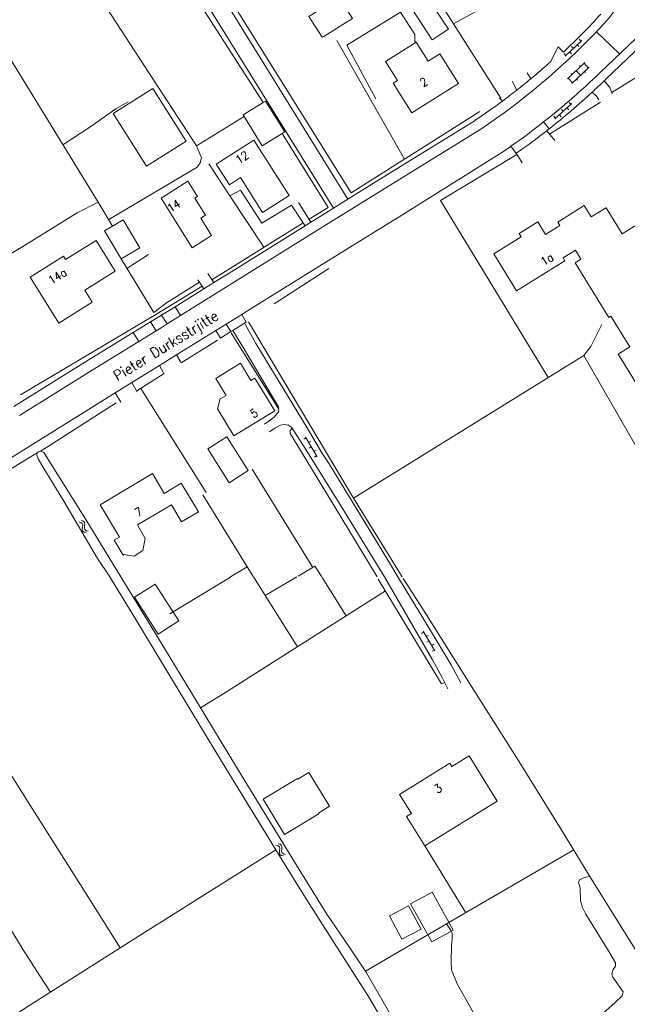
# Model space of a CAD drawing. Header units: metres. Extents: x 189705 to 199106, y 581686 to 588448.
# Tile 366 of 555: x 195188 to 195305, y 587418 to 587607. Entities that reach past the tile are written whole.
import ezdxf

# ---------------------------------------------------------------- set-up
doc = ezdxf.new("R2010")
doc.units = ezdxf.units.M
doc.layers.add('B-WA-OG-GBKN-G', color=7, linetype='Continuous', lineweight=18)
doc.styles.add('Style-STANDARD', font='STANDARD.shx')

msp = doc.modelspace()

# ---------------------------------------------------------------- linework, layer by layer
at = {"layer": 'B-WA-OG-GBKN-G'}
for p, q in [((195293.142, 587600.339), (195296.344, 587603.357)), ((195294.4, 587602.212), (195294.743, 587601.848)), ((195295.471, 587602.534), (195295.814, 587602.17)), ((195295.856, 587603.584), (195296.199, 587603.22)), ((195292.945, 587600.84), (195293.288, 587600.476)), ((195294.015, 587601.162), (195294.358, 587600.798)), ((195293.585, 587595.953), (195296.933, 587599.108)), ((195294.408, 587595.08), (195297.756, 587598.235)), ((195295.89, 587598.538), (195296.096, 587598.319)), ((195296.787, 587598.971), (195297.61, 587598.097)), ((195294.218, 587596.962), (195294.423, 587596.743)), ((195295.259, 587597.531), (195296.082, 587596.657)), ((195296.846, 587597.377), (195297.052, 587597.159)), ((195293.731, 587596.09), (195294.554, 587595.217)), ((195295.319, 587595.938), (195295.525, 587595.72)), ((195291.142, 587588.239), (195294.412, 587591.183)), ((195293.929, 587591.421), (195294.263, 587591.05)), ((195290.956, 587588.745), (195291.291, 587588.373)), ((195292.034, 587589.042), (195292.368, 587588.671)), ((195292.442, 587590.083), (195292.777, 587589.711)), ((195293.52, 587590.381), (195293.855, 587590.009)), ((195242.82, 587526.517), (195243.25, 587526.772)), ((195245.395, 587523.162), (195243.147, 587526.944)), ((195243.76, 587525.913), (195244.19, 587526.168)), ((195243.841, 587524.797), (195244.271, 587525.053)), ((195244.782, 587524.193), (195245.212, 587524.449)), ((195244.863, 587523.078), (195245.293, 587523.333)), ((195200.335, 587510.769), (195199.942, 587510.881)), ((195199.921, 587510.495), (195199.527, 587510.607)), ((195200.187, 587510.29), (195199.921, 587510.495)), ((195200.174, 587509.161), (195200.221, 587509.565)), ((195200.26, 587508.834), (195200.174, 587509.161)), ((195200.268, 587509.971), (195200.187, 587510.29)), ((195200.221, 587509.565), (195200.268, 587509.971)), ((195200.603, 587510.565), (195200.335, 587510.769)), ((195200.592, 587509.428), (195200.635, 587509.841)), ((195200.675, 587509.113), (195200.592, 587509.428)), ((195200.684, 587510.246), (195200.603, 587510.565)), ((195200.635, 587509.841), (195200.684, 587510.246)), ((195200.936, 587508.914), (195200.675, 587509.113)), ((195201.328, 587508.801), (195200.936, 587508.914)), ((195200.521, 587508.637), (195200.26, 587508.834)), ((195200.914, 587508.527), (195200.521, 587508.637)), ((195265.475, 587489.135), (195265.903, 587489.394)), ((195268.074, 587485.799), (195265.799, 587489.565)), ((195266.42, 587488.538), (195266.848, 587488.796)), ((195266.509, 587487.423), (195266.937, 587487.682)), ((195267.454, 587486.826), (195267.882, 587487.084)), ((195267.543, 587485.711), (195267.971, 587485.97)), ((195237.864, 587448.214), (195237.469, 587448.319)), ((195238.135, 587448.014), (195237.864, 587448.214)), ((195238.273, 587448.496), (195237.878, 587448.601)), ((195238.546, 587448.297), (195238.273, 587448.496)), ((195238.633, 587447.98), (195238.546, 587448.297)), ((195238.222, 587447.697), (195238.135, 587448.014)), ((195238.142, 587446.885), (195238.183, 587447.29)), ((195238.235, 587446.56), (195238.142, 587446.885)), ((195238.183, 587447.29), (195238.222, 587447.697)), ((195238.5, 587446.368), (195238.235, 587446.56)), ((195238.894, 587446.265), (195238.5, 587446.368)), ((195238.556, 587447.16), (195238.591, 587447.574)), ((195238.645, 587446.847), (195238.556, 587447.16)), ((195238.591, 587447.574), (195238.633, 587447.98)), ((195238.91, 587446.652), (195238.645, 587446.847)), ((195239.303, 587446.547), (195238.91, 587446.652))]:
    msp.add_line(p, q, dxfattribs=at)
at = {"layer": 'B-WA-OG-GBKN-G', "flags": 128}
for points in [[(195233.222, 587666.372), (195204.568, 587649.424), (195228.056, 587612.241), (195251.964, 587574.01)], [(195203.843, 587649.506), (195251.303, 587572.763)], [(195234.98, 587591.377), (195207.591, 587634.185)], [(195248.523, 587571.037), (195209.027, 587634.833)], [(195262.102, 587621.557), (195271.624, 587606.57), (195280.766, 587592.213)], [(195300.301, 587622.153), (195284.814, 587613.883), (195271.624, 587606.57)], [(195222.171, 587583.061), (195213.864, 587595.801), (195199.539, 587617.93), (195182.134, 587606.547)], [(195250.354, 587606.398), (195252.214, 587607.585), (195249.609, 587611.669), (195243.827, 587607.98), (195246.39, 587603.963), (195246.672, 587604.143)], [(195263.711, 587609.353), (195267.532, 587603.464), (195270.682, 587605.508), (195266.861, 587611.397)], [(195256.718, 587592.123), (195251.138, 587602.426), (195261.429, 587608.814), (195264.219, 587604.531), (195264.219, 587603.228), (195264.375, 587602.967)], [(195203.265, 587572.185), (195182.134, 587606.547), (195152.75, 587587.835)], [(195250.354, 587606.398), (195246.672, 587604.143)], [(195299.174, 587605.028), (195303.578, 587600.833)], [(195262.219, 587580.484), (195249.19, 587603.326)], [(195264.375, 587602.967), (195258.545, 587599.326), (195260.854, 587595.628)], [(195266.781, 587599.352), (195264.482, 587603.034), (195264.375, 587602.967)], [(195292.81, 587601.103), (195291.824, 587602.152), (195290.35, 587599.252)], [(195306.737, 587603.718), (195299.811, 587597.115)], [(195307.91, 587602.487), (195300.99, 587595.89)], [(195266.781, 587599.352), (195269.028, 587600.764), (195272.626, 587595.038), (195263.632, 587589.387), (195260.034, 587595.113)], [(195286.516, 587595.947), (195285.81, 587597.116)], [(195302.134, 587593.32), (195308.746, 587597.437)], [(195260.034, 587595.113), (195260.854, 587595.628)], [(195282.979, 587595.52), (195283.841, 587593.789)], [(195300.99, 587595.89), (195300.825, 587595.731), (195300.66, 587595.571)], [(195300.66, 587595.571), (195301.765, 587594.311)], [(195301.765, 587594.311), (195302.182, 587593.087)], [(195213.792, 587594.09), (195220.195, 587583.941), (195212.559, 587579.123), (195206.155, 587589.271), (195213.792, 587594.09)], [(195299.154, 587592.607), (195298.372, 587593.41)], [(195299.154, 587592.607), (195299.666, 587591.912)], [(195196.465, 587583.242), (195201.623, 587586.65), (195206.611, 587590.189), (195209.032, 587591.546)], [(195234.98, 587591.377), (195231.14, 587588.998), (195231.333, 587588.686)], [(195238.691, 587585.442), (195239.162, 587585.734), (195235.475, 587591.684), (195234.98, 587591.377)], [(195281.06, 587591.665), (195280.526, 587592.267)], [(195299.952, 587591.449), (195290.139, 587585.326)], [(195231.333, 587588.686), (195222.171, 587583.061), (195223.14, 587580.735), (195222.898, 587579.765), (195222.317, 587578.941), (195205.28, 587568.847)], [(195231.333, 587588.686), (195234.827, 587583.048), (195238.691, 587585.442)], [(195251.964, 587574.01), (195276.727, 587589.642)], [(195275.852, 587587.992), (195275.794, 587587.956), (195256.765, 587576.153), (195251.303, 587572.763)], [(195289.008, 587587.65), (195290.06, 587586.315)], [(195219.101, 587550.362), (195228.98, 587556.519), (195247.025, 587567.752), (195257.819, 587574.454), (195276.906, 587586.292)], [(195243.846, 587568.915), (195247.543, 587571.204), (195238.691, 587585.442)], [(195289.616, 587585.966), (195289.838, 587586.14), (195290.06, 587586.315)], [(195289.616, 587585.966), (195291.161, 587584.076)], [(195239.992, 587573.482), (195233.182, 587584.131), (195225.972, 587579.522), (195228.498, 587575.57), (195230.621, 587576.927), (195234.903, 587570.229)], [(195282.723, 587582.978), (195283.698, 587581.586)], [(195230.868, 587550.55), (195232.008, 587551.253), (195249.422, 587562.112), (195261.73, 587569.668), (195281.465, 587582.107)], [(195269.131, 587572.521), (195283.862, 587581.407)], [(195283.698, 587581.586), (195283.716, 587581.598), (195283.733, 587581.61)], [(195283.733, 587581.61), (195284.891, 587579.795)], [(195240.464, 587571.63), (195234.748, 587568.177), (195230.622, 587574.541), (195228.616, 587573.4), (195224.524, 587579.595)], [(195218.189, 587574.745), (195220.515, 587576.231), (195222.384, 587573.312), (195221.874, 587573.001)], [(195221.309, 587563.42), (195215.361, 587572.985), (195218.189, 587574.745)], [(195235.159, 587563.505), (195228.616, 587573.4)], [(195234.903, 587570.229), (195239.992, 587573.482)], [(195206.027, 587567.609), (195203.265, 587572.185), (195199.211, 587570.156), (195189.076, 587563.876), (195179.714, 587558.273), (195173.315, 587555.031)], [(195221.309, 587563.42), (195225.069, 587565.758), (195222.983, 587569.113), (195223.927, 587569.7), (195221.874, 587573.001)], [(195240.464, 587571.63), (195243.086, 587567.656)], [(195241.817, 587572.138), (195244.2, 587568.35)], [(195251.303, 587572.763), (195248.523, 587571.037)], [(195289.898, 587538.432), (195269.131, 587572.521)], [(195313.822, 587526.033), (195303.359, 587542.949), (195305.611, 587544.342), (195301.958, 587550.247), (195301.564, 587550.003), (195295.055, 587560.514), (195296.182, 587561.212), (195295.122, 587562.923), (195292.75, 587561.453), (195293.089, 587560.906), (195283.794, 587555.146), (195279.399, 587562.239), (195284.679, 587565.51), (195284.283, 587566.15), (195287.896, 587568.385), (195289.387, 587565.975), (195292.138, 587567.677), (195291.711, 587568.368), (195296.831, 587571.532), (195298.176, 587569.355), (195301.028, 587571.117), (195304.128, 587566.099), (195313.648, 587571.98)], [(195248.523, 587571.037), (195245.969, 587569.451), (195244.2, 587568.35)], [(195204.454, 587566.676), (195207.665, 587561.263), (195211.289, 587563.413), (195208.078, 587568.826), (195204.454, 587566.676)], [(195225.126, 587557.271), (195242.723, 587568.205)], [(195244.2, 587568.35), (195243.086, 587567.656)], [(195243.086, 587567.656), (195227.922, 587558.217), (195225.496, 587556.704)], [(195196.979, 587561.128), (195196.564, 587561.789), (195190.128, 587557.747), (195195.679, 587548.906), (195202.099, 587552.967), (195200.644, 587555.261), (195206.493, 587558.935), (195202.822, 587564.797), (195196.979, 587561.128)], [(195208.79, 587559.422), (195212.951, 587562.093)], [(195222.754, 587556.788), (195216.378, 587552.793), (195213.965, 587550.957), (195207.665, 587561.263)], [(195224.353, 587558.456), (195225.496, 587556.704)], [(195247.669, 587559.412), (195237.144, 587552.624)], [(195222.425, 587557.271), (195223.611, 587555.529)], [(195225.496, 587556.704), (195223.611, 587555.529)], [(195188.265, 587535.079), (195214.351, 587550.571), (195223.266, 587556.036)], [(195223.611, 587555.529), (195218.043, 587552.059)], [(195218.043, 587552.059), (195215.442, 587550.438)], [(195219.101, 587550.362), (195218.043, 587552.059)], [(195213.33, 587549.128), (195209.996, 587547.073)], [(195215.442, 587550.438), (195214.288, 587549.718), (195213.33, 587549.128)], [(195214.379, 587547.425), (195213.33, 587549.128)], [(195216.5, 587548.74), (195215.341, 587548.018), (195214.379, 587547.425)], [(195216.5, 587548.74), (195215.442, 587550.438)], [(195219.101, 587550.362), (195216.5, 587548.74)], [(195227.911, 587548.724), (195230.868, 587550.55)], [(195229.159, 587547.497), (195231.761, 587549.103), (195230.868, 587550.55)], [(195252.373, 587515.199), (195232.196, 587549.129)], [(195209.996, 587547.073), (195201.023, 587541.542), (195187.033, 587532.828)], [(195211.046, 587545.37), (195209.996, 587547.073)], [(195214.379, 587547.425), (195211.046, 587545.37)], [(195218.336, 587542.812), (195218.821, 587543.114), (195225.869, 587547.464)], [(195225.869, 587547.464), (195227.911, 587548.724)], [(195225.869, 587547.464), (195226.761, 587546.017), (195228.804, 587547.278)], [(195228.804, 587547.278), (195227.911, 587548.724)], [(195228.804, 587547.278), (195229.159, 587547.497)], [(195238.011, 587532.343), (195228.863, 587547.058)], [(195231.256, 587544.033), (195229.159, 587547.497)], [(195231.539, 587548.716), (195233.59, 587544.988)], [(195296.727, 587542.66), (195298.106, 587544.378), (195300.187, 587548.612)], [(195211.046, 587545.37), (195202.076, 587539.842), (195188.091, 587531.13)], [(195219.241, 587541.235), (195226.242, 587545.646)], [(195233.59, 587544.988), (195243.452, 587528.702)], [(195231.256, 587544.033), (195238.023, 587532.63)], [(195215.05, 587540.767), (195218.336, 587542.812)], [(195218.336, 587542.812), (195219.158, 587541.381)], [(195230.617, 587541.154), (195225.878, 587538.264)], [(195225.878, 587538.264), (195227.879, 587534.975), (195226.743, 587534.284), (195226.211, 587532.368), (195229.355, 587527.199), (195237.228, 587531.988), (195233.386, 587538.286), (195232.643, 587537.833), (195230.617, 587541.154)], [(195252.373, 587515.199), (195296.727, 587542.66), (195314.879, 587511.039), (195320.08, 587502.641), (195320.912, 587500.42)], [(195209.752, 587537.469), (195215.05, 587540.767)], [(195215.05, 587540.767), (195215.83, 587539.341)], [(195206.509, 587535.45), (195209.752, 587537.469)], [(195209.752, 587537.469), (195210.772, 587535.676)], [(195210.678, 587535.841), (195215.922, 587539.198)], [(195211.443, 587536.331), (195224.019, 587516.246)], [(195163.874, 587508.877), (195166.348, 587510.412), (195179.496, 587518.618), (195191.796, 587526.292), (195206.509, 587535.45)], [(195206.509, 587535.45), (195207.577, 587533.678)], [(195192.068, 587524.187), (195206.722, 587533.56)], [(195235.239, 587529.441), (195237.117, 587530.784), (195237.989, 587531.791), (195238.007, 587532.242)], [(195258.356, 587500), (195250.11, 587513.5), (195243.214, 587524.555), (195240.471, 587528.837), (195239.901, 587529.239), (195239.062, 587529.34), (195238.358, 587529.239), (195237.251, 587528.669), (195236.212, 587527.964)], [(195240.567, 587528.687), (195240.184, 587528.216), (195240.184, 587527.613), (195240.693, 587526.779), (195246.111, 587517.926), (195256.975, 587500.023)], [(195243.452, 587528.702), (195246.297, 587523.912), (195247.706, 587521.763), (195253.734, 587511.877), (195258.957, 587503.332), (195260.935, 587500)], [(195228, 587527.024), (195232.136, 587520.479), (195228.463, 587518.158), (195224.327, 587524.703), (195228, 587527.024)], [(195207.625, 587500), (195200.854, 587511.05), (195192.78, 587523.998), (195192.205, 587524.201), (195191.866, 587524.167), (195191.494, 587523.93), (195191.46, 587523.456), (195191.697, 587522.778), (195192.408, 587521.558), (195196.605, 587514.613), (195203.097, 587503.587), (195205.468, 587500)], [(195170.244, 587511.011), (195191.492, 587523.901)], [(195244.544, 587501.802), (195232.871, 587520.734)], [(195207.321, 587507.665), (195203.597, 587513.909), (195213.708, 587519.921), (195215.975, 587516.109), (195219.244, 587518.053), (195222.531, 587512.525), (195219.313, 587510.611), (195217.354, 587513.905), (195210.813, 587510.016)], [(195223.398, 587515.802), (195233.077, 587500.069)], [(195261.77, 587500), (195252.373, 587515.199)], [(195207.321, 587507.665), (195206.333, 587507.077), (195208.034, 587504.215), (195208.206, 587504.317), (195210.168, 587504.029), (195211.843, 587505.104), (195212.318, 587507.386), (195210.813, 587510.016)], [(195231.912, 587501.963), (195228.725, 587500)], [(195246.308, 587500), (195244.981, 587502.059), (195241.742, 587500.156)], [(195210.484, 587491.803), (195205.468, 587500)], [(195207.625, 587500), (195215.031, 587487.849), (195222.282, 587475.895), (195230.072, 587463.021), (195241.415, 587444.493), (195247.248, 587435.029), (195251.571, 587428.751), (195254.924, 587423.72), (195259.093, 587416.448), (195266.464, 587403.534), (195268.21, 587400.347), (195271.576, 587394.644), (195272.035, 587393.993), (195272.455, 587393.955), (195273.067, 587394.184), (195277.466, 587396.328), (195286.17, 587401.065), (195293.36, 587405.39), (195296.823, 587407.409), (195306.782, 587413.559)], [(195217.06, 587492.916), (195228.696, 587499.982)], [(195241.606, 587486.566), (195233.121, 587500)], [(195235.406, 587496.412), (195241.478, 587500)], [(195251.001, 587492.523), (195246.389, 587499.874)], [(195269.995, 587479.642), (195269.341, 587479.438), (195257.169, 587499.582)], [(195258.356, 587500), (195267.625, 587484.014), (195269.501, 587480.656), (195270.582, 587478.436)], [(195273.084, 587479.631), (195271.208, 587483.046), (195265.748, 587492.096), (195260.935, 587500)], [(195297.927, 587442.312), (195293.238, 587450.017), (195284.201, 587464.485), (195275.542, 587478.213), (195266.145, 587493.2), (195261.943, 587499.721)], [(195214.797, 587489.004), (195210.263, 587496.104), (195214.213, 587498.627), (195218.747, 587491.526), (195214.797, 587489.004)], [(195258.544, 587497.306), (195227.421, 587477.571), (195222.953, 587474.786)], [(195227.207, 587464.221), (195218.309, 587478.85), (195210.484, 587491.803)], [(195207.463, 587428.533), (195200.608, 587439.5), (195188.981, 587457.812), (195180.294, 587471.696), (195176.075, 587478.504)], [(195266.157, 587448.191), (195280.092, 587456.819), (195274.673, 587465.571), (195271.322, 587463.496), (195270.939, 587464.114), (195261.263, 587458.117), (195263.544, 587454.437), (195262.632, 587453.871), (195266.157, 587448.191)], [(195259.468, 587412.122), (195255.165, 587419.358), (195248.663, 587429.54), (195242.523, 587439.232), (195238.659, 587445.471), (195233.086, 587454.558), (195227.207, 587464.221)], [(195149.928, 587451.882), (195163.802, 587460.504), (195166.423, 587462.123), (195169.842, 587457.828), (195172.547, 587453.837), (195180.332, 587441.957), (195188.809, 587428.178), (195191.983, 587423.174), (195194.061, 587420.02)], [(195241.713, 587461.046), (195243.77, 587462.323), (195247.81, 587455.818), (195245.677, 587454.493)], [(195245.677, 587454.493), (195245.747, 587454.377), (195239.117, 587450.366), (195234.999, 587457.173), (195241.629, 587461.184), (195241.713, 587461.046)], [(195237.447, 587447.447), (195211.112, 587430.851), (195190.093, 587417.5), (195179.031, 587410.37), (195178.529, 587410.024), (195178.217, 587409.677), (195177.974, 587409.121), (195178.009, 587408.531), (195178.217, 587407.837), (195179.084, 587406.518), (195186.084, 587395.161), (195192.797, 587384.291), (195200.819, 587371.413), (195208.955, 587358.295), (195210.81, 587355.288)], [(195254.693, 587424.067), (195274.576, 587435.649), (195294.797, 587447.456)], [(195274.009, 587435.319), (195266.157, 587448.191)], [(195309.233, 587424.073), (195297.927, 587442.312), (195297.082, 587442.143), (195296.617, 587441.974), (195295.941, 587441.635), (195295.688, 587441.128), (195295.941, 587440.494), (195296.068, 587440.113), (195296.11, 587437.618), (195296.491, 587436.35), (195297.124, 587435.039), (195301.471, 587427.992), (195302.82, 587425.673), (195302.862, 587424.996), (195302.398, 587424.404), (195302.144, 587423.516), (195302.355, 587422.924), (195304.299, 587420.049), (195304.13, 587419.288), (195302.778, 587418.019), (195299.829, 587415.416)], [(195267.46, 587429.701), (195263.405, 587437.014), (195267.528, 587439.3), (195271.584, 587431.987), (195267.46, 587429.701)], [(195263.012, 587436.67), (195265.401, 587432.144), (195261.718, 587430.2), (195259.329, 587434.727), (195263.012, 587436.67)], [(195284.662, 587400.244), (195275.504, 587416.048), (195272.355, 587421.614), (195271.3, 587424.295), (195271.219, 587425.838), (195271.3, 587428.924), (195271.381, 587430.224), (195271.38, 587431.353), (195271.056, 587432.002), (195270.29, 587433.152)]]:
    msp.add_lwpolyline(points, dxfattribs=at)
at = {"layer": 'B-WA-OG-GBKN-G'}
for centre, radius, start, end in [((195292.387, 587615.352), 12.002, 317.73443, 31.49502), ((195203.858, 587695.811), 129.931, 313.20494, 317.73412), ((195202.344, 587697.208), 133.691, 316.40933, 317.72756), ((195203.387, 587696.271), 132.289, 303.76193, 316.39169), ((195202.944, 587696.772), 130.958, 309.65474, 311.86951), ((195203.308, 587696.362), 138.429, 308.24936, 314.19679), ((195206.035, 587692.972), 126.059, 308.11303, 309.67522), ((195203.408, 587696.247), 139.978, 312.72077, 314.00901), ((195198.737, 587702.335), 137.93, 306.6441, 308.09775), ((195203.488, 587696.153), 139.853, 308.24442, 312.72274), ((195202.313, 587697.793), 132.153, 303.81218, 306.57548), ((195204.359, 587694.96), 136.678, 304.98386, 308.2672), ((195204.172, 587695.212), 138.692, 305.00547, 308.02988), ((195189.673, 587716.028), 162.359, 304.42754, 304.9675)]:
    msp.add_arc(centre, radius, start, end, dxfattribs=at)

# ---------------------------------------------------------------- texts
at = {"layer": 'B-WA-OG-GBKN-G', "style": 'Style-STANDARD'}
for s, height, rotation, p in [('2', 1.6, 32.1329, (195265.821, 587594.319)), ('12', 1.6, 32.62504, (195230.321, 587579.481)), ('14', 1.6, 31.87782, (195217.149, 587570.164)), ('1a', 1.6, 31.7502, (195289.039, 587559.87)), ('14a', 1.6, 32.1329, (195194.268, 587556.271)), ('Pieter Durksstrjitte', 2, 31.59249, (195206.983, 587537.684)), ('5', 1.6, 31.38612, (195233.126, 587530.523)), ('7', 1.6, 30.71819, (195210.879, 587511.509)), ('3', 1.6, 31.7502, (195268.59, 587458.243))]:
    msp.add_text(s, height=height, rotation=rotation, dxfattribs=at).set_placement(p)

doc.saveas('drawing.dxf')
